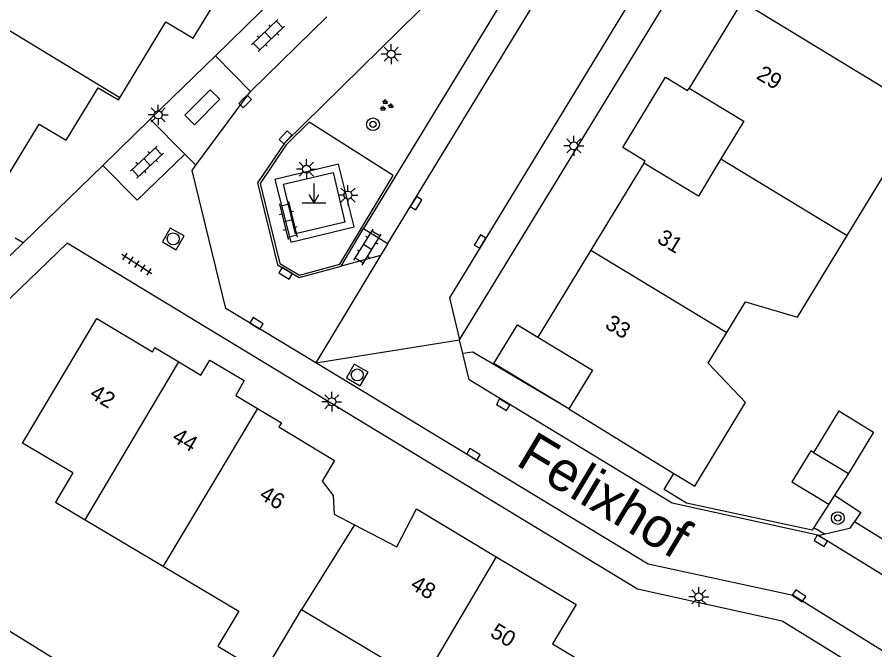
# Model space of a CAD drawing. Extents: x 136000 to 141014, y 402000 to 403500.
# Drawn here: x 138141.4 to 138195.4, y 402333.6 to 402373.4 of the extents above; entities that cross this region are included whole.
import ezdxf

# ---------------------------------------------------------------- set-up
doc = ezdxf.new("R2010")
doc.units = 0
for name, color, linetype in [('gg-afsc-erfafscheiding', 7, 'Continuous'), ('gg-afsc-hekwerk', 7, 'Continuous'), ('gg-afsc-muur', 7, 'Continuous'), ('gg-anno-huisnummerreeks BGT', 7, 'Continuous'), ('gg-anno-openbare ruimte label', 7, 'Continuous'), ('gg-bbg-gedigitaliseerde bebouwing', 7, 'Continuous'), ('gg-bbg-gedigitaliseerde bijgebouw', 7, 'Continuous'), ('gg-bbg-hoofdgebouw', 7, 'Continuous'), ('gg-bbg-luifel en loopbrug', 7, 'Continuous'), ('gg-bbg-tussenscheiding', 7, 'Continuous'), ('gg-knt-verharding', 7, 'Continuous'), ('gg-knt-verharding nz', 7, 'Continuous'), ('gt-grn-groengrens', 7, 'Continuous'), ('gt-grn-weggrens', 7, 'Continuous'), ('gt-symb-boom', 7, 'Continuous'), ('gt-symb-groenvak', 7, 'Continuous'), ('gt-symb-klinker verharding', 7, 'Continuous'), ('gt-symb-kolk', 7, 'Continuous'), ('gt-symb-lichtmast', 7, 'Continuous'), ('gt-symb-markant object', 7, 'Continuous'), ('gt-symb-rioolschacht', 7, 'Continuous'), ('gt-symb-tegel verharding', 7, 'Continuous')]:
    doc.layers.add(name, color=color, linetype=linetype)

# ---------------------------------------------------------------- blocks, each defined once
blk = doc.blocks.new('gt0-LMAST')
at = {"layer": 'gt-symb-lichtmast'}
for p, q in [((-0.005, 0.246), (-0.005, 0.621)), ((-0.182, 0.173), (-0.447, 0.438)), ((0.172, 0.173), (0.437, 0.438)), ((-0.255, -0.004), (-0.63, -0.004)), ((-0.182, -0.181), (-0.447, -0.446)), ((-0.005, -0.254), (-0.005, -0.629)), ((0.437, -0.446), (0.172, -0.181)), ((0.245, -0.004), (0.62, -0.004))]:
    blk.add_line(p, q, dxfattribs=at)
blk.add_circle((-0.005, -0.004), 0.25, dxfattribs=at)
blk = doc.blocks.new('gt0-MARKOB')
at = {"layer": 'gt-symb-markant object'}
for p, q in [((0, 0), (0, 1.2)), ((-0.75, 0), (0.75, 0)), ((0, 0), (-0.3, 0.52)), ((0, 0), (0.3, 0.52))]:
    blk.add_line(p, q, dxfattribs=at)
blk = doc.blocks.new('gt0-RS')
at = {"layer": 'gt-symb-rioolschacht'}
blk.add_lwpolyline([(-0.5, -0.5), (0.5, -0.5), (0.5, 0.5), (-0.5, 0.5)], close=True, dxfattribs=at)
blk.add_circle((0, 0), 0.375, dxfattribs=at)
blk = doc.blocks.new('gt0-KL1')
at = {"layer": 'gt-symb-klinker verharding'}
for p, q in [((-1.15, 0.3), (1.15, 0.3)), ((-1, -0.3), (-1, 0.3)), ((-0.5, 0.3), (-0.5, 0.45)), ((0, -0.3), (0, 0.3)), ((0.5, 0.3), (0.5, 0.45)), ((1, -0.3), (1, 0.3)), ((-1.15, -0.3), (1.15, -0.3)), ((-0.5, -0.45), (-0.5, -0.3)), ((0.5, -0.45), (0.5, -0.3))]:
    blk.add_line(p, q, dxfattribs=at)
blk = doc.blocks.new('gt0-BOOM')
at = {"layer": 'gt-symb-boom'}
for radius in [0.4, 0.2]:
    blk.add_circle((0, 0), radius, dxfattribs=at)
blk = doc.blocks.new('gt0-KOLK')
at = {"layer": 'gt-symb-kolk'}
blk.add_lwpolyline([(0, 0), (0.375, 0), (0.375, 0.4), (-0.375, 0.4), (-0.375, 0), (0, 0)], dxfattribs=at)
blk = doc.blocks.new('gt0-TEG1')
at = {"layer": 'gt-symb-tegel verharding'}
for p, q in [((-1.125, 0), (1.125, 0)), ((-0.9, -0.25), (-0.9, 0.25)), ((-0.45, -0.25), (-0.45, 0.25)), ((0, -0.25), (0, 0.25)), ((0.45, -0.25), (0.45, 0.25)), ((0.9, -0.25), (0.9, 0.25))]:
    blk.add_line(p, q, dxfattribs=at)
blk = doc.blocks.new('gt0-GRVAK')
at = {"layer": 'gt-symb-groenvak'}
for p, q in [((-0.11, 0.189), (-0.228, 0.24)), ((-0.182, 0.153), (0.088, 0.153)), ((-0.091, 0.211), (-0.156, 0.322)), ((-0.047, 0.214), (-0.047, 0.393)), ((-0.004, 0.211), (0.061, 0.322)), ((0.015, 0.189), (0.133, 0.24)), ((0.262, -0.052), (0.197, 0.059)), ((0.305, -0.049), (0.305, 0.13)), ((0.349, -0.052), (0.414, 0.059)), ((-0.245, -0.228), (-0.363, -0.177)), ((-0.318, -0.264), (-0.047, -0.264)), ((-0.226, -0.206), (-0.291, -0.095)), ((-0.183, -0.203), (-0.183, -0.024)), ((-0.139, -0.206), (-0.074, -0.095)), ((-0.12, -0.228), (-0.002, -0.177)), ((0.243, -0.074), (0.125, -0.023)), ((0.17, -0.11), (0.441, -0.11)), ((0.368, -0.074), (0.486, -0.023))]:
    blk.add_line(p, q, dxfattribs=at)

msp = doc.modelspace()

# ---------------------------------------------------------------- linework, layer by layer
at = {"layer": 'gg-afsc-erfafscheiding'}
for p, q in [((138141.808, 402359.169), (138141.318, 402359.468)), ((138168.845, 402317.535), (138133.882, 402339.107))]:
    msp.add_line(p, q, dxfattribs=at)
at = {"layer": 'gg-afsc-hekwerk'}
msp.add_line((138192.835, 402343.301), (138194.499, 402342.218), dxfattribs=at)
for points in [[(138159.797, 402366.759), (138158.359, 402365.344), (138156.717, 402362.912), (138157.95, 402357.885), (138159.2, 402357.153), (138161.722, 402357.834), (138165.076, 402363.413), (138159.797, 402366.759)], [(138141.808, 402359.169), (138129.268, 402346.964), (138126.03, 402343.846)]]:
    msp.add_lwpolyline(points, dxfattribs=at)
at = {"layer": 'gg-afsc-muur'}
msp.add_line((138192.475, 402342.731), (138191.547, 402341.263), dxfattribs=at)
for points in [[(138158.953, 402359.738), (138158.187, 402362.863), (138161.303, 402363.609), (138162.051, 402360.476), (138158.953, 402359.738)], [(138191.547, 402341.263), (138191.442, 402341.097), (138183.527, 402342.801), (138182.126, 402343.654), (138182.746, 402344.671)]]:
    msp.add_lwpolyline(points, dxfattribs=at)
at = {"layer": 'gg-bbg-gedigitaliseerde bebouwing'}
msp.add_line((138145.716, 402341.756), (138150.621, 402338.833), dxfattribs=at)
for points in [[(138193.634, 402359.633), (138196.381, 402364.147), (138197.677, 402363.358)], [(138186.073, 402353.537), (138187.243, 402355.459), (138190.516, 402354.509), (138193.634, 402359.633)], [(138184.047, 402343.873), (138187.246, 402349.136), (138184.898, 402351.607), (138186.073, 402353.537)], [(138144.932, 402344.699), (138143.843, 402342.872), (138145.716, 402341.756)], [(138150.621, 402338.833), (138155.373, 402336.001), (138154.059, 402333.797), (138156.924, 402332.089), (138159.322, 402336.113)], [(138159.322, 402336.113), (138165.052, 402332.698), (138163.968, 402330.879), (138165.841, 402329.763)]]:
    msp.add_lwpolyline(points, dxfattribs=at)
at = {"layer": 'gg-bbg-gedigitaliseerde bijgebouw'}
for p, q in [((138193.116, 402348.605), (138191.53, 402345.998)), ((138191.53, 402345.998), (138193.727, 402344.661))]:
    msp.add_line(p, q, dxfattribs=at)
msp.add_lwpolyline([(138193.116, 402348.605), (138195.301, 402347.275), (138193.727, 402344.661)], dxfattribs=at)
at = {"layer": 'gg-bbg-hoofdgebouw'}
for p, q in [((138187.026, 402374.362), (138183.701, 402368.905)), ((138180.85, 402364.18), (138177.526, 402358.719)), ((138177.526, 402358.719), (138174.193, 402353.245)), ((138176.129, 402348.727), (138182.746, 402344.671)), ((138182.746, 402344.671), (138184.047, 402343.873))]:
    msp.add_line(p, q, dxfattribs=at)
for points in [[(138147.9, 402368.294), (138150.798, 402373.077), (138152.501, 402372.051), (138154.658, 402375.591)], [(138139.821, 402361.73), (138142.821, 402366.643), (138144.529, 402365.638), (138146.536, 402368.937), (138147.82, 402368.162), (138147.9, 402368.294)], [(138183.701, 402368.905), (138187.131, 402366.835), (138185.701, 402364.465)], [(138185.701, 402364.465), (138184.28, 402362.11), (138180.85, 402364.18)], [(138144.932, 402344.699), (138141.771, 402346.584), (138146.445, 402354.421), (138149.945, 402352.328), (138150.108, 402352.59), (138151.617, 402351.682)], [(138174.193, 402353.245), (138177.612, 402351.169), (138176.129, 402348.727)], [(138151.617, 402351.682), (138152.996, 402350.852), (138153.567, 402351.787), (138155.713, 402350.51), (138155.184, 402349.567), (138156.553, 402348.746)], [(138156.553, 402348.746), (138158.054, 402347.846), (138157.89, 402347.596), (138161.39, 402345.495), (138160.626, 402344.186), (138161.309, 402343.292), (138161.37, 402342.111), (138162.647, 402341.446)], [(138162.647, 402341.446), (138165.308, 402340.061), (138166.547, 402342.44), (138171.571, 402339.434)], [(138171.571, 402339.434), (138176.591, 402336.43), (138175.105, 402333.943), (138177.675, 402332.407)]]:
    msp.add_lwpolyline(points, dxfattribs=at)
at = {"layer": 'gg-bbg-luifel en loopbrug'}
for p, q in [((138193.727, 402344.661), (138192.835, 402343.301)), ((138192.835, 402343.301), (138192.475, 402342.731))]:
    msp.add_line(p, q, dxfattribs=at)
for points in [[(138180.85, 402364.18), (138180.931, 402364.313), (138179.523, 402365.171), (138182.218, 402369.595), (138183.606, 402368.749), (138183.701, 402368.905)], [(138176.129, 402348.727), (138171.418, 402351.577), (138172.9, 402354.027), (138174.193, 402353.245)], [(138191.53, 402345.998), (138191.362, 402346.1), (138190.166, 402344.136), (138192.475, 402342.731)]]:
    msp.add_lwpolyline(points, dxfattribs=at)
at = {"layer": 'gg-bbg-tussenscheiding'}
for p, q in [((138147.9, 402368.294), (138135.929, 402375.562)), ((138185.701, 402364.465), (138193.634, 402359.633)), ((138177.526, 402358.719), (138186.073, 402353.537)), ((138145.716, 402341.756), (138151.617, 402351.682)), ((138156.553, 402348.746), (138150.621, 402338.833)), ((138162.647, 402341.446), (138159.322, 402336.113)), ((138171.571, 402339.434), (138165.841, 402329.763))]:
    msp.add_line(p, q, dxfattribs=at)
msp.add_lwpolyline([(138187.026, 402374.362), (138199.177, 402366.972), (138199.687, 402366.662)], dxfattribs=at)
at = {"layer": 'gg-knt-verharding'}
for p, q in [((138169.262, 402353.074), (138204.232, 402410.344)), ((138177.884, 402384.143), (138163.224, 402360.086)), ((138153.909, 402370.95), (138158.695, 402375.63)), ((138160.904, 402373.403), (138156.119, 402368.7)), ((138149.801, 402366.956), (138153.909, 402370.95)), ((138156.119, 402368.7), (138153.909, 402370.95)), ((138152.678, 402364.06), (138156.119, 402368.7)), ((138146.834, 402364.04), (138149.801, 402366.956)), ((138151.988, 402364.754), (138149.801, 402366.956)), ((138152.678, 402364.06), (138151.988, 402364.754)), ((138141.808, 402359.169), (138146.834, 402364.04)), ((138161.819, 402357.705), (138163.224, 402360.086)), ((138163.224, 402360.086), (138164.75, 402359.13)), ((138164.75, 402359.13), (138164.298, 402358.375)), ((138164.298, 402358.375), (138161.819, 402357.705)), ((138169.463, 402352.225), (138169.262, 402353.074)), ((138194.499, 402342.218), (138194.088, 402341.64)), ((138194.088, 402341.64), (138202.017, 402336.738)), ((138201.434, 402334.838), (138191.795, 402340.789))]:
    msp.add_line(p, q, dxfattribs=at)
for points in [[(138201.932, 402410.446), (138168.63, 402355.721), (138169.262, 402353.074)], [(138177.486, 402384.371), (138158.243, 402365.44), (138156.555, 402362.941), (138157.819, 402357.788), (138159.178, 402356.992), (138161.819, 402357.705)], [(138151.988, 402364.754), (138148.99, 402361.863), (138146.834, 402364.04)], [(138160.213, 402351.623), (138154.573, 402355.036), (138152.453, 402363.72), (138152.678, 402364.06)], [(138157.654, 402363.153), (138158.648, 402359.225), (138162.637, 402360.191), (138161.643, 402364.12), (138157.654, 402363.153)], [(138224.572, 402307.153), (138226.148, 402309.762), (138225.319, 402313.27), (138189.548, 402335.379), (138180.458, 402337.39), (138144.584, 402359.148), (138140.35, 402355.088)], [(138176.129, 402348.727), (138170.093, 402352.296), (138169.463, 402352.225)], [(138191.795, 402340.789), (138182.625, 402342.792), (138169.857, 402350.559), (138169.463, 402352.225)], [(138226.756, 402314.372), (138190.242, 402336.983), (138181.127, 402338.968), (138160.213, 402351.623)], [(138194.088, 402341.64), (138193.789, 402341.218), (138192.255, 402340.844)], [(138192.255, 402340.844), (138191.919, 402340.762), (138191.795, 402340.789)]]:
    msp.add_lwpolyline(points, dxfattribs=at)
at = {"layer": 'gg-knt-verharding nz'}
msp.add_line((138164.75, 402359.13), (138179.449, 402383.244), dxfattribs=at)
at = {"layer": 'gt-grn-groengrens'}
msp.add_line((138191.547, 402341.263), (138192.255, 402340.844), dxfattribs=at)
msp.add_lwpolyline([(138152.582, 402366.606), (138154.182, 402368.206), (138153.582, 402368.806), (138151.982, 402367.205), (138152.582, 402366.606)], dxfattribs=at)
at = {"layer": 'gt-grn-weggrens'}
for p, q in [((138164.298, 402358.375), (138160.213, 402351.623)), ((138160.213, 402351.623), (138169.262, 402353.074))]:
    msp.add_line(p, q, dxfattribs=at)

# ---------------------------------------------------------------- block references
at = {"layer": 'gt-symb-boom'}
for p, rotation in [((138163.818, 402366.633), 27.462227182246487), ((138193.049, 402341.864), -62.99934529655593)]:
    msp.add_blockref('gt0-BOOM', p, dxfattribs=dict(at, rotation=rotation))
at = {"layer": 'gt-symb-groenvak'}
msp.add_blockref('gt0-GRVAK', (138164.637, 402367.817), dxfattribs=at)
at = {"layer": 'gt-symb-klinker verharding'}
for p, rotation in [((138157.216, 402372.222), 43.86557837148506), ((138149.601, 402364.257), 43.175910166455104), ((138158.495, 402360.583), -76.29711003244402), ((138163.48, 402358.905), 58.20108717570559)]:
    msp.add_blockref('gt0-KL1', p, dxfattribs=dict(at, rotation=rotation))
at = {"layer": 'gt-symb-kolk'}
for p, rotation in [((138155.634, 402368.207), -134.5137674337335), ((138158.46, 402365.679), 47.75715663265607), ((138166.355, 402361.773), -121.25848530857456), ((138170.727, 402359.151), 58.53512697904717), ((138158.425, 402357.436), 149.45890152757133), ((138156.387, 402353.943), -31.052160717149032), ((138172.104, 402349.165), 148.7905090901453), ((138170.03, 402345.703), -31.130799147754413), ((138192.08, 402340.603), 148.79050908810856), ((138190.491, 402336.809), -34.94509875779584)]:
    msp.add_blockref('gt0-KOLK', p, dxfattribs=dict(at, rotation=rotation))
at = {"layer": 'gt-symb-lichtmast'}
for p in [(138164.97, 402371.049), (138150.314, 402367.231), (138176.451, 402365.279), (138159.632, 402363.816), (138162.25, 402362.183), (138161.226, 402349.188), (138184.307, 402336.906)]:
    msp.add_blockref('gt0-LMAST', p, dxfattribs=at)
at = {"layer": 'gt-symb-markant object'}
msp.add_blockref('gt0-MARKOB', (138160.11, 402361.701), dxfattribs=at)
at = {"layer": 'gt-symb-rioolschacht'}
for p, rotation in [((138151.252, 402359.427), 60.20538279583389), ((138162.826, 402350.867), -30.05032329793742)]:
    msp.add_blockref('gt0-RS', p, dxfattribs=dict(at, rotation=rotation))
at = {"layer": 'gt-symb-tegel verharding', "rotation": 147.24756055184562}
msp.add_blockref('gt0-TEG1', (138148.963, 402357.833), dxfattribs=at)

# ---------------------------------------------------------------- texts
at = {"layer": 'gg-anno-huisnummerreeks BGT'}
for s, rotation, p in [('29', 328.7, (138187.864, 402369.544)), ('31', 328.7, (138181.616, 402359.24)), ('33', 328.7, (138178.342, 402353.863)), ('42', 329.1, (138145.932, 402349.485)), ('44', 329.3, (138151.116, 402346.743)), ('46', 329, (138156.602, 402343.12)), ('48', 329.1, (138166.097, 402337.465)), ('50', 329.1, (138171.119, 402334.46))]:
    msp.add_text(s, height=1, rotation=rotation, dxfattribs=at).set_placement(p)
at = {"layer": 'gg-anno-openbare ruimte label'}
msp.add_text('Felixhof', height=2.5, rotation=329.1, dxfattribs=at).set_placement((138172.721, 402345.246))

doc.saveas('drawing.dxf')
